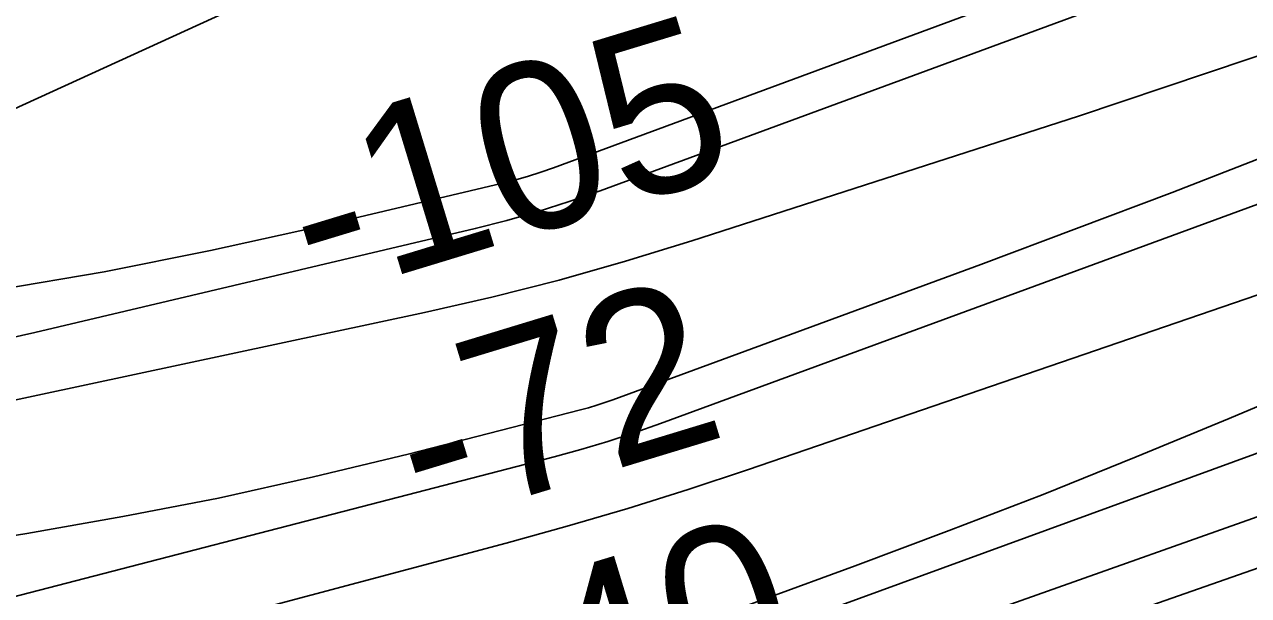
# Model space of a CAD drawing. Extents: x 3329297 to 3367176, y 649250 to 674653.
# Drawn here: x 3337880.2 to 3338371.4, y 659085.5 to 659314.7 of the extents above; entities that cross this region are included whole.
import ezdxf

# ---------------------------------------------------------------- set-up
doc = ezdxf.new("R2010")
doc.units = 0
for name, color, linetype in [('V-RIVR-EDGE', 7, 'Continuous'), ('V-RIVR-RANG', 7, 'Continuous'), ('V-TOPO-DPTH', 7, 'Continuous'), ('V-TOPO-MAJR', 7, 'Continuous'), ('V-TOPO-MINR', 7, 'Continuous')]:
    doc.layers.add(name, color=color, linetype=linetype)

msp = doc.modelspace()

# ---------------------------------------------------------------- linework, layer by layer
at = {"layer": 'V-RIVR-EDGE'}
msp.add_spline([(3337929.32, 658794.23), (3337935.81, 658794.85), (3337942.02, 658793.28), (3337945.9, 658795.6), (3337951.34, 658798.3), (3337956.39, 658802.94), (3337966.48, 658807.18), (3337974.25, 658812.2), (3337983.97, 658821.87), (3337992.52, 658828.83), (3338005.73, 658839.66), (3338019.71, 658846.61), (3338032.52, 658853.17), (3338044.95, 658862.44), (3338054.67, 658871.34), (3338071.76, 658882.93), (3338090.4, 658892.19), (3338103.99, 658897.2), (3338109.05, 658904.94), (3338114.09, 658906.87), (3338116.81, 658907.25), (3338121.09, 658911.51), (3338131.95, 658914.58), (3338140.49, 658917.27), (3338143.21, 658921.15), (3338149.43, 658926.95), (3338158.37, 658932.74), (3338169.24, 658937.76), (3338183.98, 658940.05), (3338200.27, 658941.95), (3338213.08, 658945.79), (3338242.19, 658955.42), (3338251.89, 658956.56), (3338259.25, 658956.54), (3338282.93, 658964.23), (3338304.67, 658973.1), (3338336.49, 658981.17), (3338361.72, 658990.8), (3338379.95, 658992.3), (3338398.19, 658996.52), (3338422.25, 659003.06), (3338439.71, 659007.67), (3338454.84, 659008.79), (3338473.84, 659011.07), (3338485.09, 659012.6), (3338498.67, 659012.56), (3338510.69, 659012.53), (3338518.44, 659011.35), (3338523.1, 659012.12), (3338529.7, 659015.98), (3338537.08, 659019.06), (3338540.95, 659018.66), (3338547.54, 659016.71), (3338559.56, 659017.07), (3338569.65, 659017.82), (3338590.21, 659020.87), (3338613.88, 659027.02), (3338630.18, 659031.63), (3338653.08, 659041.27), (3338658.9, 659040.87), (3338664.33, 659039.3), (3338666.67, 659045.5), (3338669.78, 659048.59), (3338677.93, 659052.45), (3338697.33, 659057.45), (3338712.09, 659064), (3338743.91, 659072.46), (3338757.49, 659075.91), (3338777.29, 659084.01), (3338814.17, 659099.43), (3338843.28, 659109.44), (3338861.52, 659118.31), (3338875.5, 659125.26), (3338893.74, 659129.48), (3338915.48, 659140.67), (3338944.61, 659154.95), (3338987.7, 659173.46), (3338988.11, 659181.99), (3338988.12, 659188.19), (3338991.62, 659191.67), (3339005.2, 659195.91), (3339011.43, 659203.26), (3339019.2, 659209.06)], degree=3, dxfattribs=at)
at = {"layer": 'V-TOPO-DPTH'}
for points in [[(3336266.51, 658818.26), (3337110.93, 658832.41), (3337127.32, 658835.28), (3337143.64, 658838.59), (3337896.17, 659006.15), (3337936.72, 659015.54), (3337977.16, 659025.4), (3338017.43, 659035.94), (3338057.58, 659046.94), (3338134.85, 659068.81), (3338136.27, 659069.23), (3338140.51, 659070.64), (3338213.51, 659097.38), (3338251.3, 659111.53), (3338288.95, 659126.04), (3338326.38, 659141.1), (3338363.68, 659156.51), (3339248.86, 659529.83)], [(3339248.86, 659529.83), (3338363.68, 659156.51), (3338326.38, 659141.1), (3338288.95, 659126.04), (3338251.3, 659111.53), (3338213.51, 659097.38), (3338140.51, 659070.64), (3338136.27, 659069.23), (3338134.85, 659068.81), (3338057.58, 659046.94), (3338017.43, 659035.94), (3337977.16, 659025.4), (3337936.72, 659015.54), (3337896.17, 659006.15), (3337143.64, 658838.59), (3337127.32, 658835.28), (3337110.93, 658832.41), (3336266.51, 658818.26)], [(3338827.33, 659307.9), (3338156.2, 659062.79), (3338148.78, 659060.17), (3338141.32, 659057.65), (3338133.81, 659055.28), (3338126.27, 659053.02), (3337160.11, 658774.31), (3337153.96, 658772.57), (3337147.8, 658770.87), (3337141.62, 658769.24), (3337135.43, 658767.64), (3337124.22, 658764.81), (3337123.03, 658764.54), (3336302.7, 658787.77)], [(3338827.33, 659307.9), (3338156.2, 659062.79), (3338148.78, 659060.17), (3338141.32, 659057.65), (3338133.81, 659055.28), (3338126.27, 659053.02), (3337160.11, 658774.31), (3337153.96, 658772.57), (3337147.8, 658770.87), (3337141.62, 658769.24), (3337135.43, 658767.64), (3337124.22, 658764.81), (3337123.03, 658764.54), (3336302.7, 658787.77)], [(3338777.93, 659259.93), (3338183.15, 659049.04), (3338165.4, 659042.85), (3338147.62, 659036.77), (3338129.78, 659030.86), (3338111.89, 659025.06), (3337836.79, 658937.39), (3337719.53, 658901.04), (3337601.92, 658865.92), (3337483.76, 658832.64), (3337365.25, 658800.6), (3337154.57, 658745.41), (3337141.08, 658742.16), (3337127.53, 658739.26), (3336189.79, 658733.67)], [(3336189.79, 658733.67), (3337127.53, 658739.26), (3337141.08, 658742.16), (3337154.57, 658745.41), (3337365.25, 658800.6), (3337483.76, 658832.64), (3337601.92, 658865.92), (3337719.53, 658901.04), (3337836.79, 658937.39), (3338111.89, 659025.06), (3338129.78, 659030.86), (3338147.62, 659036.77), (3338165.4, 659042.85), (3338183.15, 659049.04), (3338777.93, 659259.93)]]:
    msp.add_lwpolyline(points, dxfattribs=at)
at = {"layer": 'V-TOPO-MAJR'}
for points in [[(3338043.38, 659357.34), (3337771, 659232.77), (3337762.47, 659220.22), (3337760.35, 659209.54), (3337767.85, 659201.64), (3337781.77, 659195.59), (3337826.33, 659201.64), (3337869.38, 659208.12), (3337912.27, 659215.43), (3337954.94, 659223.99), (3337997.45, 659233.37), (3338071.51, 659250.85), (3338076.84, 659252.22), (3338082.14, 659253.71), (3338087.37, 659255.39), (3338092.56, 659257.21), (3338297.43, 659333.04)], [(3336260.32, 658844.02), (3337052.95, 658856.91), (3337058.43, 658856.52), (3337063.91, 658856.24), (3337069.38, 658856.15), (3337074.85, 658856.34), (3337080.32, 658856.73), (3337101.16, 658858.77), (3337103.63, 658859.06), (3337106.09, 658859.4), (3337110.98, 658860.34), (3337226.13, 658886.03), (3337286.05, 658899.78), (3337345.84, 658914.02), (3337405.47, 658928.99), (3337464.97, 658944.44), (3338073.52, 659106.46), (3338098, 659113.25), (3338122.38, 659120.39), (3338146.6, 659128.04), (3338170.72, 659136.04), (3338402.84, 659215.7)]]:
    msp.add_lwpolyline(points, dxfattribs=at)
at = {"layer": 'V-TOPO-MINR'}
for points in [[(3337090.03, 659046.91), (3337477.26, 659109.96), (3337579.56, 659127.72), (3337681.58, 659146.93), (3337783.16, 659168.28), (3337884.46, 659191.08), (3338061.1, 659232.79), (3338073.8, 659236.03), (3338086.4, 659239.58), (3338098.87, 659243.58), (3338111.25, 659247.89), (3339169.33, 659637.67)], [(3336266.51, 658818.26), (3337110.93, 658832.41), (3337127.32, 658835.28), (3337143.64, 658838.59), (3337896.17, 659006.15), (3337936.72, 659015.54), (3337977.16, 659025.4), (3338017.43, 659035.94), (3338057.58, 659046.94), (3338134.85, 659068.81), (3338136.27, 659069.23), (3338140.51, 659070.64), (3338213.51, 659097.38), (3338251.3, 659111.53), (3338288.95, 659126.04), (3338326.38, 659141.1), (3338363.68, 659156.51), (3339248.86, 659529.83)], [(3339067.56, 659497.14), (3338135.49, 659154.47), (3338124.91, 659150.75), (3338114.27, 659147.25), (3338103.53, 659144.07), (3338092.72, 659141.1), (3337823.19, 659071.26), (3337702.72, 659042.15), (3337581.72, 659015.7), (3337459.92, 658993.24), (3337337.58, 658973.45), (3337116.97, 658941.45), (3337104.52, 658939.78), (3337092.04, 658938.27), (3337079.54, 658937.03), (3337067.01, 658935.95), (3337012.31, 658931.81), (3336972.43, 658928.69), (3336932.57, 658925.45), (3336892.71, 658922.01), (3336852.87, 658918.44), (3336238.66, 658861.98)], [(3336387.19, 658978.27), (3336568.88, 658980.37), (3336653.97, 658982.46), (3336738.98, 658986.04), (3336823.86, 658991.85), (3336908.66, 658999.13), (3337032.55, 659011.42), (3337055.33, 659013.86), (3337078.07, 659016.54), (3337100.77, 659019.59), (3337123.43, 659022.87), (3337264.48, 659044.46), (3337357.5, 659059.54), (3337450.32, 659075.7), (3337542.84, 659093.5), (3337635.17, 659112.39), (3338040.75, 659199.08), (3338067.82, 659205.3), (3338094.75, 659212.07), (3338121.46, 659219.66), (3338148.02, 659227.79), (3338303.16, 659277.9), (3338406.72, 659312.75)], [(3336302.7, 658787.77), (3337123.03, 658764.54), (3337124.22, 658764.81), (3337135.43, 658767.64), (3337141.62, 658769.24), (3337147.8, 658770.87), (3337153.96, 658772.57), (3337160.11, 658774.31), (3338126.27, 659053.02), (3338133.81, 659055.28), (3338141.32, 659057.65), (3338148.78, 659060.17), (3338156.2, 659062.79), (3338827.33, 659307.9)], [(3338417.28, 659277.13), (3338340.82, 659247.31), (3338264.03, 659218.33), (3338116.34, 659164.02), (3338113.12, 659162.89), (3338109.87, 659161.82), (3338106.6, 659160.86), (3338103.31, 659159.96), (3338034.16, 659142.25), (3337996.17, 659133.07), (3337958.03, 659124.59), (3337919.68, 659117.14), (3337881.18, 659110.38), (3337758.57, 659090.58), (3337668.51, 659076), (3337578.46, 659061.37), (3337488.42, 659046.66), (3337398.39, 659031.91), (3337285.28, 659013.32)], [(3336189.79, 658733.67), (3337127.53, 658739.26), (3337141.08, 658742.16), (3337154.57, 658745.41), (3337365.25, 658800.6), (3337483.76, 658832.64), (3337601.92, 658865.92), (3337719.53, 658901.04), (3337836.79, 658937.39), (3338111.89, 659025.06), (3338129.78, 659030.86), (3338147.62, 659036.77), (3338165.4, 659042.85), (3338183.15, 659049.04), (3338777.93, 659259.93)], [(3336324.22, 658683.25), (3337109.59, 658723.16), (3337129.77, 658726.66), (3337149.79, 658730.99), (3337169.7, 658735.85), (3337602.87, 658851.05), (3337695.32, 658876.44), (3337787.49, 658902.82), (3337879.21, 658930.68), (3337970.65, 658959.52), (3338099.65, 659001.37), (3338126.34, 659010.13), (3338152.98, 659019.01), (3338179.56, 659028.08), (3338206.09, 659037.27), (3338424.01, 659113.6)]]:
    msp.add_lwpolyline(points, dxfattribs=at)

# ---------------------------------------------------------------- texts
at = {"layer": 'V-RIVR-RANG'}
for s, p in [('-105', (3337996.71, 659203.83)), ('-72', (3338039.74, 659112.4)), ('-40', (3338070.91, 659017.36))]:
    msp.add_text(s, height=67, rotation=16.9398, dxfattribs=at).set_placement(p)

doc.saveas('drawing.dxf')
